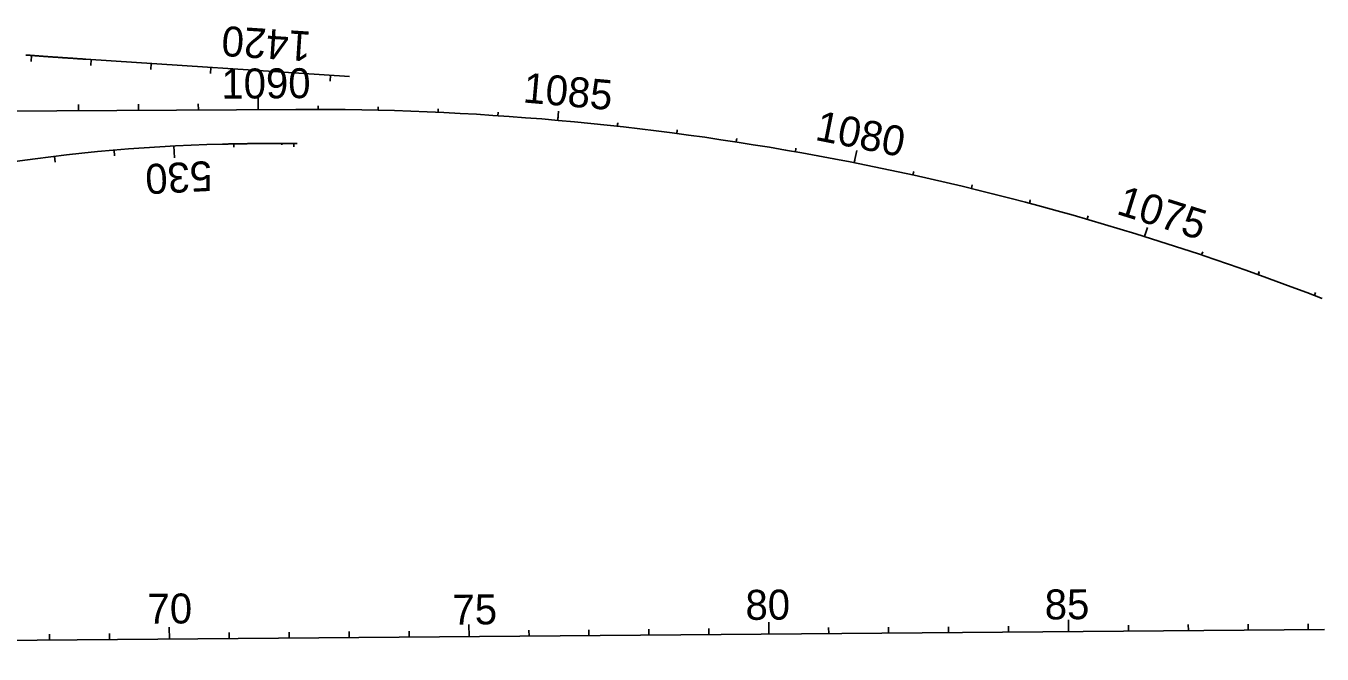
# Model space of a CAD drawing. Extents: x 448091 to 665917, y 1461380 to 1587607.
# Drawn here: x 479982 to 482144, y 1530966 to 1532015 of the extents above; entities that cross this region are included whole.
import ezdxf

# ---------------------------------------------------------------- set-up
doc = ezdxf.new("R2010")
doc.units = 0
for name, color, linetype in [('BoxCulvert_ep', 7, 'Continuous'), ('TextShtNo', 7, 'Continuous'), ('TextTitle', 7, 'Continuous')]:
    doc.layers.add(name, color=color, linetype=linetype)

msp = doc.modelspace()

# ---------------------------------------------------------------- linework, layer by layer
at = {"layer": 'BoxCulvert_ep'}
for p, q in [((477221.1, 1530966.4), (482148.1, 1531007.3)), ((480221, 1530991.3), (480220.8, 1531011.3)), ((480621, 1530994.6), (480620.9, 1531004.6)), ((480721, 1530995.5), (480720.8, 1531015.5)), ((480821, 1530996.3), (480820.9, 1531006.3)), ((480920.9, 1530997.1), (480920.9, 1531007.1)), ((481020.9, 1530998), (481020.9, 1531008)), ((481120.9, 1530998.8), (481120.9, 1531008.8)), ((481220.9, 1530999.6), (481220.8, 1531019.6)), ((481320.9, 1531000.5), (481320.8, 1531010.5)), ((481420.9, 1531001.3), (481420.8, 1531011.3)), ((481520.9, 1531002.1), (481520.8, 1531012.1)), ((481620.9, 1531003), (481620.8, 1531013)), ((481720.9, 1531003.8), (481720.8, 1531023.8)), ((481820.9, 1531004.6), (481820.8, 1531014.6)), ((481920.9, 1531005.5), (481920.8, 1531015.5)), ((482020.9, 1531006.3), (482020.8, 1531016.3)), ((482120.9, 1531007.1), (482120.8, 1531017.1)), ((480021, 1530989.7), (480020.9, 1530999.7)), ((480121, 1530990.5), (480120.9, 1531000.5)), ((480321, 1530992.2), (480320.9, 1531002.2)), ((480421, 1530993), (480420.9, 1531003)), ((480521, 1530993.8), (480520.9, 1531003.8))]:
    msp.add_line(p, q, dxfattribs=at)
at = {"layer": 'TextShtNo'}
msp.add_line((480432.9, 1531875.4), (476443.8, 1531852.3), dxfattribs=at)
msp.add_arc((480455.3, 1527200.1), 4675.3, 68.827, 90.2841, dxfattribs=at)
at = {"layer": 'TextTitle'}
for p, q in [((479991.1, 1531965.4), (479990.3, 1531955.4)), ((480521.3, 1531930.4), (480081.5, 1531959.1)), ((480090.8, 1531958.5), (480090.2, 1531948.6)), ((480190.6, 1531952), (480190, 1531942)), ((480290.4, 1531945.5), (480289.8, 1531935.5)), ((480390.2, 1531939), (480388.9, 1531919)), ((480490, 1531932.5), (480489.3, 1531922.5)), ((480369.4, 1531875), (480369.3, 1531895)), ((480069.4, 1531873.3), (480069.3, 1531883.3)), ((480169.4, 1531873.9), (480169.3, 1531883.9)), ((480269.4, 1531874.4), (480269.3, 1531884.4)), ((480469.4, 1531875.4), (480469.4, 1531881.2)), ((480569.4, 1531874.2), (480569.5, 1531879.9)), ((480669.3, 1531870.7), (480669.6, 1531876.5)), ((480669.3, 1531870.7), (480669.5, 1531875)), ((480769.2, 1531865.1), (480769.5, 1531870.9)), ((480769.2, 1531865.1), (480769.4, 1531869.4)), ((480868.9, 1531857.4), (480870.2, 1531872.6)), ((480868.9, 1531857.4), (480869.2, 1531861.7)), ((480968.4, 1531847.5), (480969, 1531853.2)), ((480968.4, 1531847.5), (480968.8, 1531851.8)), ((481067.6, 1531835.5), (481068.4, 1531841.2)), ((481067.6, 1531835.5), (481068.2, 1531839.8)), ((481166.6, 1531821.4), (481167.5, 1531827)), ((481166.6, 1531821.4), (481167.3, 1531825.6)), ((480128.8, 1531807.5), (480129.6, 1531797.6)), ((480228.5, 1531814.4), (480229.6, 1531794.4)), ((480328.5, 1531817.8), (480328.6, 1531812.1)), ((480328.5, 1531817.8), (480328.5, 1531813.5)), ((480408.5, 1531818.6), (480408.5, 1531816.3)), ((480434.4, 1531818.7), (480409.5, 1531818.6)), ((480428.5, 1531818.7), (480428.5, 1531813)), ((480428.5, 1531818.7), (480428.5, 1531814.4)), ((481265.3, 1531805.1), (481266.3, 1531810.7)), ((481265.3, 1531805.1), (481266, 1531809.3)), ((481363.6, 1531786.7), (481367.6, 1531807)), ((480029.3, 1531797.2), (480030.5, 1531787.2)), ((481363.6, 1531786.7), (481364.4, 1531790.9)), ((481461.5, 1531766.2), (481462.7, 1531771.8)), ((481461.5, 1531766.2), (481462.4, 1531770.4)), ((481558.9, 1531743.6), (481560.2, 1531749.2)), ((481558.9, 1531743.6), (481559.9, 1531747.7)), ((481655.8, 1531718.9), (481657.2, 1531724.4)), ((481655.8, 1531718.9), (481656.9, 1531723)), ((481752.1, 1531692.1), (481753.7, 1531697.6)), ((481752.1, 1531692.1), (481753.3, 1531696.2)), ((481847.9, 1531663.2), (481852.6, 1531678.5)), ((481847.9, 1531663.2), (481849.1, 1531667.3)), ((481943, 1531632.4), (481944.8, 1531637.8)), ((481943, 1531632.3), (481944.3, 1531636.4)), ((482037.4, 1531599.4), (482038.8, 1531603.4)), ((482037.5, 1531599.6), (482039.3, 1531604.8)), ((482131.2, 1531564.8), (482133.1, 1531569.8))]:
    msp.add_line(p, q, dxfattribs=at)
msp.add_arc((480376, 1528953.4), 2864.8, 91.3311, 108.0283, dxfattribs=at)
for points in [[(480081.5, 1531959.1), (480080.1, 1531959.2), (480078.8, 1531959.3), (480077.4, 1531959.4), (480076.1, 1531959.5), (480074.7, 1531959.6), (480073.4, 1531959.7), (480072, 1531959.8), (480070.7, 1531959.9), (480069.3, 1531959.9), (480068, 1531960), (480066.6, 1531960.1), (480065.3, 1531960.2), (480063.9, 1531960.3), (480062.6, 1531960.4), (480061.2, 1531960.5), (480059.9, 1531960.6), (480058.5, 1531960.7), (480057.2, 1531960.7), (480055.8, 1531960.8), (480054.5, 1531960.9), (480053.1, 1531961), (480051.8, 1531961.1), (480050.4, 1531961.2), (480049.1, 1531961.3), (480047.7, 1531961.4), (480046.4, 1531961.5), (480045.1, 1531961.5), (480043.7, 1531961.6), (480042.4, 1531961.7), (480041, 1531961.8), (480039.7, 1531961.9), (480038.3, 1531962), (480037, 1531962.1), (480035.6, 1531962.2), (480034.3, 1531962.3), (480032.9, 1531962.4), (480031.6, 1531962.5), (480030.2, 1531962.6), (480028.9, 1531962.6), (480027.5, 1531962.7), (480026.2, 1531962.8), (480024.8, 1531962.9), (480023.5, 1531963), (480022.1, 1531963.1), (480020.8, 1531963.2), (480019.4, 1531963.3), (480018.1, 1531963.4), (480016.7, 1531963.5), (480015.4, 1531963.6), (480014, 1531963.7), (480012.7, 1531963.8), (480011.3, 1531963.9), (480010, 1531964), (480008.7, 1531964.1), (480007.3, 1531964.2), (480006, 1531964.3), (480004.6, 1531964.4), (480003.3, 1531964.5), (480001.9, 1531964.6), (480000.6, 1531964.7), (479999.2, 1531964.8), (479997.9, 1531964.9), (479996.5, 1531965), (479995.2, 1531965.1), (479993.8, 1531965.2), (479992.5, 1531965.3), (479991.1, 1531965.4), (479989.8, 1531965.5), (479988.4, 1531965.6), (479987.1, 1531965.7), (479985.7, 1531965.8), (479984.4, 1531965.9), (479983, 1531966), (479981.7, 1531966.1)], [(480409.5, 1531818.6), (480408.1, 1531818.6), (480406.8, 1531818.6), (480405.4, 1531818.6), (480404, 1531818.6), (480402.7, 1531818.6), (480401.3, 1531818.6), (480400, 1531818.5), (480398.6, 1531818.5), (480397.3, 1531818.5), (480395.9, 1531818.5), (480394.6, 1531818.5), (480393.2, 1531818.5), (480391.9, 1531818.5), (480390.5, 1531818.5), (480389.2, 1531818.5), (480387.8, 1531818.5), (480386.5, 1531818.5), (480385.1, 1531818.5), (480383.8, 1531818.4), (480382.4, 1531818.4), (480381.1, 1531818.4), (480379.7, 1531818.4), (480378.4, 1531818.4), (480377, 1531818.4), (480375.7, 1531818.4), (480374.3, 1531818.4), (480373, 1531818.4), (480371.6, 1531818.4), (480370.3, 1531818.3), (480368.9, 1531818.3), (480367.6, 1531818.3), (480366.2, 1531818.3), (480364.9, 1531818.3), (480363.5, 1531818.3), (480362.2, 1531818.3), (480360.8, 1531818.3), (480359.5, 1531818.2), (480358.1, 1531818.2), (480356.8, 1531818.2), (480355.4, 1531818.2), (480354, 1531818.2), (480352.7, 1531818.2), (480351.3, 1531818.2), (480350, 1531818.1), (480348.6, 1531818.1), (480347.3, 1531818.1), (480345.9, 1531818.1), (480344.6, 1531818.1), (480343.2, 1531818.1), (480341.9, 1531818), (480340.5, 1531818), (480339.2, 1531818), (480337.8, 1531818), (480336.5, 1531818), (480335.1, 1531817.9), (480333.8, 1531817.9), (480332.4, 1531817.9), (480331.1, 1531817.9), (480329.7, 1531817.8), (480328.4, 1531817.8), (480327, 1531817.8), (480325.7, 1531817.8), (480324.3, 1531817.8), (480323, 1531817.7), (480321.6, 1531817.7), (480320.3, 1531817.7), (480318.9, 1531817.6), (480317.6, 1531817.6), (480316.2, 1531817.6), (480314.9, 1531817.6), (480313.5, 1531817.5), (480312.2, 1531817.5), (480310.8, 1531817.5), (480309.5, 1531817.4)]]:
    msp.add_spline(points, degree=3, dxfattribs=at)

# ---------------------------------------------------------------- texts
at = {"layer": 'BoxCulvert_ep'}
for s, p in [('80', (481182.3, 1531023.4)), ('85', (481681.5, 1531024.1)), ('70', (480184.8, 1531017)), ('75', (480693.5, 1531015.5))]:
    msp.add_text(s, height=50, rotation=0.4764, dxfattribs=at).set_placement(p)
at = {"layer": 'TextTitle'}
for s, rotation, p in [('1420', 176.2648, (480458.5, 1532005)), ('1090', 0.3311, (480307.9, 1531893.3)), ('1085', 354.9481, (480809.8, 1531887.1)), ('1080', 348.7814, (481296.5, 1531824.6)), ('530', 182.9508, (480291, 1531789.4)), ('1075', 342.6148, (481799.1, 1531701.4))]:
    msp.add_text(s, height=50, rotation=rotation, dxfattribs=at).set_placement(p)

doc.saveas('drawing.dxf')
